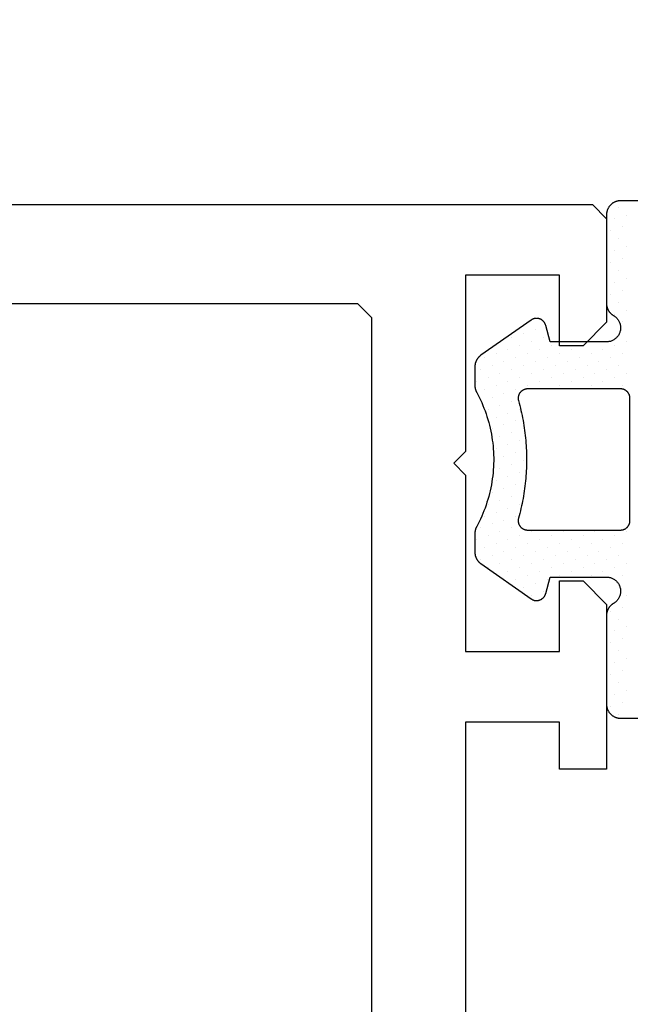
# Model space of a CAD drawing. Header units: millimetres. Extents: x -637441 to -130928, y -380379 to -53767.
# Tile 342 of 390: x -337424 to -337411, y -152118 to -152097. Entities that reach past the tile are written whole.
import ezdxf

# ---------------------------------------------------------------- set-up
doc = ezdxf.new("R2010")
doc.units = ezdxf.units.MM
doc.header["$LTSCALE"] = 10
doc.layers.add('CKTEXTY_MALE', color=7, linetype='Continuous', lineweight=25)
doc.layers.add('CrossSectionsGums', color=1, linetype='Continuous')
doc.layers.add('CrossSectionsProfils', color=7, linetype='Continuous')

# ---------------------------------------------------------------- blocks, each defined once
blk = doc.blocks.new('K43_2154_X', base_point=(858.062, 341.903))
at = {"layer": 'CrossSectionsProfils', "flags": 128}
for points in [[(962.059, 366.903), (853.359, 366.903), (853.059, 366.603), (853.059, 364.403), (853.559, 363.903), (854.059, 363.903), (854.059, 365.403), (856.059, 365.403), (856.059, 361.653), (856.309, 361.403), (856.059, 361.153), (856.059, 357.403), (854.059, 357.403), (854.059, 358.903), (853.559, 358.903), (853.059, 358.403), (853.059, 354.903), (854.059, 354.903), (854.059, 355.903), (856.059, 355.903), (856.059, 348.403)], [(953.859, 364.803), (858.359, 364.803), (858.059, 364.503), (858.059, 319.303)]]:
    blk.add_lwpolyline(points, dxfattribs=at)
blk = doc.blocks.new('Hatch7761', base_point=(1872.653, 1395.103))
at = {"layer": 'CrossSectionsGums', "color": 252, "true_color": 0x848484}
for p, q in [((1252.874, 1400.531), (1252.874, 1400.531)), ((1253.548, 1400.531), (1253.548, 1400.531)), ((1254.221, 1400.531), (1254.221, 1400.531)), ((1254.895, 1400.531), (1254.895, 1400.531)), ((1255.568, 1400.531), (1255.568, 1400.531)), ((1256.242, 1400.531), (1256.242, 1400.531)), ((1259.609, 1400.531), (1259.609, 1400.531)), ((1260.283, 1400.531), (1260.283, 1400.531)), ((1260.956, 1400.531), (1260.956, 1400.531)), ((1261.63, 1400.531), (1261.63, 1400.531)), ((1262.303, 1400.531), (1262.303, 1400.531)), ((1262.977, 1400.531), (1262.977, 1400.531)), ((1252.706, 1400.363), (1252.706, 1400.363)), ((1252.958, 1400.279), (1252.958, 1400.279)), ((1253.127, 1400.447), (1253.127, 1400.447)), ((1253.379, 1400.363), (1253.379, 1400.363)), ((1253.632, 1400.279), (1253.632, 1400.279)), ((1253.8, 1400.447), (1253.8, 1400.447)), ((1254.053, 1400.363), (1254.053, 1400.363)), ((1254.305, 1400.279), (1254.305, 1400.279)), ((1254.474, 1400.447), (1254.474, 1400.447)), ((1254.726, 1400.363), (1254.726, 1400.363)), ((1254.979, 1400.279), (1254.979, 1400.279)), ((1255.147, 1400.447), (1255.147, 1400.447)), ((1255.652, 1400.279), (1255.652, 1400.279)), ((1255.821, 1400.447), (1255.821, 1400.447)), ((1256.073, 1400.363), (1256.073, 1400.363)), ((1256.326, 1400.279), (1256.326, 1400.279)), ((1256.494, 1400.447), (1256.494, 1400.447)), ((1259.693, 1400.279), (1259.693, 1400.279)), ((1259.862, 1400.447), (1259.862, 1400.447)), ((1260.114, 1400.363), (1260.114, 1400.363)), ((1260.367, 1400.279), (1260.367, 1400.279)), ((1260.535, 1400.447), (1260.535, 1400.447)), ((1261.209, 1400.447), (1261.209, 1400.447)), ((1261.462, 1400.363), (1261.462, 1400.363)), ((1261.714, 1400.279), (1261.714, 1400.279)), ((1261.882, 1400.447), (1261.882, 1400.447)), ((1262.135, 1400.363), (1262.135, 1400.363)), ((1262.388, 1400.279), (1262.388, 1400.279)), ((1262.556, 1400.447), (1262.556, 1400.447)), ((1262.809, 1400.363), (1262.809, 1400.363)), ((1263.061, 1400.279), (1263.061, 1400.279)), ((1263.229, 1400.447), (1263.229, 1400.447)), ((1263.482, 1400.363), (1263.482, 1400.363)), ((1253.211, 1400.195), (1253.211, 1400.195)), ((1253.463, 1400.11), (1253.463, 1400.11)), ((1253.884, 1400.195), (1253.884, 1400.195)), ((1254.137, 1400.11), (1254.137, 1400.11)), ((1254.558, 1400.195), (1254.558, 1400.195)), ((1254.811, 1400.111), (1254.811, 1400.111)), ((1255.905, 1400.195), (1255.905, 1400.195)), ((1256.158, 1400.111), (1256.158, 1400.111)), ((1259.946, 1400.195), (1259.946, 1400.195)), ((1260.199, 1400.11), (1260.199, 1400.11)), ((1261.293, 1400.195), (1261.293, 1400.195)), ((1261.546, 1400.111), (1261.546, 1400.111)), ((1261.967, 1400.195), (1261.967, 1400.195)), ((1262.219, 1400.111), (1262.219, 1400.111)), ((1262.64, 1400.195), (1262.64, 1400.195)), ((1262.893, 1400.11), (1262.893, 1400.11)), ((1263.314, 1400.195), (1263.314, 1400.195)), ((1255.737, 1400.026), (1255.737, 1400.026)), ((1255.989, 1399.942), (1255.989, 1399.942)), ((1256.242, 1399.858), (1256.242, 1399.858)), ((1256.41, 1400.026), (1256.41, 1400.026)), ((1259.609, 1399.858), (1259.609, 1399.858)), ((1259.778, 1400.026), (1259.778, 1400.026)), ((1260.03, 1399.942), (1260.03, 1399.942)), ((1260.283, 1399.858), (1260.283, 1399.858)), ((1260.451, 1400.026), (1260.451, 1400.026)), ((1255.821, 1399.774), (1255.821, 1399.774)), ((1256.073, 1399.69), (1256.073, 1399.69)), ((1256.494, 1399.774), (1256.494, 1399.774)), ((1259.862, 1399.774), (1259.862, 1399.774)), ((1260.115, 1399.69), (1260.115, 1399.69)), ((1260.535, 1399.774), (1260.535, 1399.774)), ((1255.652, 1399.605), (1255.652, 1399.605)), ((1255.905, 1399.521), (1255.905, 1399.521)), ((1256.157, 1399.437), (1256.157, 1399.437)), ((1256.326, 1399.605), (1256.326, 1399.605)), ((1259.693, 1399.605), (1259.693, 1399.605)), ((1259.946, 1399.521), (1259.946, 1399.521)), ((1260.199, 1399.437), (1260.199, 1399.437)), ((1260.367, 1399.605), (1260.367, 1399.605)), ((1255.737, 1399.353), (1255.737, 1399.353)), ((1255.989, 1399.269), (1255.989, 1399.269)), ((1256.41, 1399.353), (1256.41, 1399.353)), ((1259.778, 1399.353), (1259.778, 1399.353)), ((1260.03, 1399.269), (1260.03, 1399.269)), ((1260.451, 1399.353), (1260.451, 1399.353)), ((1255.821, 1399.1), (1255.821, 1399.1)), ((1256.073, 1399.016), (1256.073, 1399.016)), ((1256.242, 1399.184), (1256.242, 1399.184)), ((1256.494, 1399.1), (1256.494, 1399.1)), ((1259.609, 1399.184), (1259.609, 1399.184)), ((1259.862, 1399.1), (1259.862, 1399.1)), ((1260.115, 1399.016), (1260.115, 1399.016)), ((1260.283, 1399.184), (1260.283, 1399.184)), ((1260.535, 1399.1), (1260.535, 1399.1)), ((1255.652, 1398.932), (1255.652, 1398.932)), ((1255.905, 1398.848), (1255.905, 1398.848)), ((1256.326, 1398.932), (1256.326, 1398.932)), ((1259.693, 1398.932), (1259.693, 1398.932)), ((1259.946, 1398.848), (1259.946, 1398.848)), ((1260.367, 1398.932), (1260.367, 1398.932)), ((1260.62, 1398.848), (1260.62, 1398.848)), ((1255.316, 1398.595), (1255.316, 1398.595)), ((1255.484, 1398.764), (1255.484, 1398.764)), ((1255.737, 1398.679), (1255.737, 1398.679)), ((1255.989, 1398.595), (1255.989, 1398.595)), ((1256.157, 1398.763), (1256.157, 1398.763)), ((1256.41, 1398.679), (1256.41, 1398.679)), ((1259.778, 1398.679), (1259.778, 1398.679)), ((1260.03, 1398.595), (1260.03, 1398.595)), ((1260.199, 1398.764), (1260.199, 1398.764)), ((1260.451, 1398.679), (1260.451, 1398.679)), ((1260.704, 1398.595), (1260.704, 1398.595)), ((1260.872, 1398.764), (1260.872, 1398.764)), ((1255.568, 1398.511), (1255.568, 1398.511)), ((1255.821, 1398.427), (1255.821, 1398.427)), ((1256.242, 1398.511), (1256.242, 1398.511)), ((1256.494, 1398.427), (1256.494, 1398.427)), ((1259.609, 1398.511), (1259.609, 1398.511)), ((1259.862, 1398.427), (1259.862, 1398.427)), ((1260.283, 1398.511), (1260.283, 1398.511)), ((1260.535, 1398.427), (1260.535, 1398.427)), ((1260.956, 1398.511), (1260.956, 1398.511)), ((1255.4, 1398.343), (1255.4, 1398.343)), ((1255.652, 1398.258), (1255.652, 1398.258)), ((1255.905, 1398.174), (1255.905, 1398.174)), ((1256.073, 1398.343), (1256.073, 1398.343)), ((1256.326, 1398.258), (1256.326, 1398.258)), ((1256.578, 1398.174), (1256.578, 1398.174)), ((1256.999, 1398.258), (1256.999, 1398.258)), ((1257.252, 1398.174), (1257.252, 1398.174)), ((1257.42, 1398.343), (1257.42, 1398.343)), ((1257.673, 1398.258), (1257.673, 1398.258)), ((1257.926, 1398.174), (1257.926, 1398.174)), ((1258.094, 1398.343), (1258.094, 1398.343)), ((1258.346, 1398.258), (1258.346, 1398.258)), ((1258.599, 1398.174), (1258.599, 1398.174)), ((1258.767, 1398.343), (1258.767, 1398.343)), ((1259.02, 1398.258), (1259.02, 1398.258)), ((1259.273, 1398.174), (1259.273, 1398.174)), ((1259.693, 1398.258), (1259.693, 1398.258)), ((1259.946, 1398.174), (1259.946, 1398.174)), ((1260.114, 1398.343), (1260.114, 1398.343)), ((1260.367, 1398.258), (1260.367, 1398.258)), ((1260.62, 1398.174), (1260.62, 1398.174)), ((1260.788, 1398.343), (1260.788, 1398.343)), ((1255.484, 1398.09), (1255.484, 1398.09)), ((1255.737, 1398.006), (1255.737, 1398.006)), ((1256.157, 1398.09), (1256.157, 1398.09)), ((1256.41, 1398.006), (1256.41, 1398.006)), ((1256.831, 1398.09), (1256.831, 1398.09)), ((1257.084, 1398.006), (1257.084, 1398.006)), ((1257.505, 1398.09), (1257.505, 1398.09)), ((1257.757, 1398.006), (1257.757, 1398.006)), ((1258.178, 1398.09), (1258.178, 1398.09)), ((1258.431, 1398.006), (1258.431, 1398.006)), ((1258.852, 1398.09), (1258.852, 1398.09)), ((1259.104, 1398.006), (1259.104, 1398.006)), ((1259.525, 1398.09), (1259.525, 1398.09)), ((1259.778, 1398.006), (1259.778, 1398.006)), ((1260.199, 1398.09), (1260.199, 1398.09)), ((1260.451, 1398.006), (1260.451, 1398.006)), ((1255.821, 1397.753), (1255.821, 1397.753)), ((1255.989, 1397.922), (1255.989, 1397.922)), ((1256.242, 1397.837), (1256.242, 1397.837)), ((1256.494, 1397.753), (1256.494, 1397.753)), ((1256.663, 1397.922), (1256.663, 1397.922)), ((1256.915, 1397.837), (1256.915, 1397.837)), ((1257.168, 1397.753), (1257.168, 1397.753)), ((1257.336, 1397.922), (1257.336, 1397.922)), ((1257.589, 1397.837), (1257.589, 1397.837)), ((1257.841, 1397.753), (1257.841, 1397.753)), ((1258.01, 1397.922), (1258.01, 1397.922)), ((1258.262, 1397.837), (1258.262, 1397.837)), ((1258.515, 1397.753), (1258.515, 1397.753)), ((1258.683, 1397.922), (1258.683, 1397.922)), ((1258.936, 1397.837), (1258.936, 1397.837)), ((1259.188, 1397.753), (1259.188, 1397.753)), ((1259.357, 1397.922), (1259.357, 1397.922)), ((1259.609, 1397.837), (1259.609, 1397.837)), ((1259.862, 1397.753), (1259.862, 1397.753)), ((1260.03, 1397.922), (1260.03, 1397.922)), ((1260.283, 1397.837), (1260.283, 1397.837)), ((1256.073, 1397.669), (1256.073, 1397.669)), ((1256.326, 1397.585), (1256.326, 1397.585)), ((1256.747, 1397.669), (1256.747, 1397.669)), ((1256.999, 1397.585), (1256.999, 1397.585)), ((1257.42, 1397.669), (1257.42, 1397.669)), ((1258.767, 1397.669), (1258.767, 1397.669)), ((1259.02, 1397.585), (1259.02, 1397.585)), ((1259.441, 1397.669), (1259.441, 1397.669)), ((1259.693, 1397.585), (1259.693, 1397.585)), ((1260.115, 1397.669), (1260.115, 1397.669)), ((1260.367, 1397.585), (1260.367, 1397.585)), ((1255.905, 1397.501), (1255.905, 1397.501)), ((1256.157, 1397.416), (1256.157, 1397.416)), ((1256.41, 1397.332), (1256.41, 1397.332)), ((1256.578, 1397.501), (1256.578, 1397.501)), ((1259.272, 1397.501), (1259.272, 1397.501)), ((1259.525, 1397.417), (1259.525, 1397.417)), ((1259.778, 1397.332), (1259.778, 1397.332)), ((1259.946, 1397.501), (1259.946, 1397.501)), ((1260.199, 1397.416), (1260.199, 1397.416))]:
    blk.add_line(p, q, dxfattribs=at)
blk = doc.blocks.new('120903', base_point=(1252.652, 1400.103))
at = {"layer": 'CrossSectionsGums', "color": 1, "flags": 128}
for points in [[(1255.107, 1398.501), (1255.856, 1397.431), (1255.859, 1397.426), (1255.863, 1397.421), (1255.867, 1397.416), (1255.871, 1397.411), (1255.875, 1397.407), (1255.879, 1397.402), (1255.883, 1397.397), (1255.887, 1397.393), (1255.891, 1397.389), (1255.896, 1397.385), (1255.9, 1397.38), (1255.905, 1397.376), (1255.91, 1397.372), (1255.914, 1397.368), (1255.919, 1397.365), (1255.924, 1397.361), (1255.929, 1397.357), (1255.934, 1397.354), (1255.939, 1397.351), (1255.944, 1397.347), (1255.95, 1397.344), (1255.955, 1397.341), (1255.96, 1397.338), (1255.966, 1397.335), (1255.971, 1397.333), (1255.977, 1397.33), (1255.982, 1397.328), (1255.988, 1397.325), (1255.994, 1397.323), (1256, 1397.321), (1256.005, 1397.319), (1256.011, 1397.317), (1256.017, 1397.315), (1256.023, 1397.313), (1256.029, 1397.312), (1256.035, 1397.31), (1256.041, 1397.309), (1256.047, 1397.308), (1256.053, 1397.307), (1256.059, 1397.306), (1256.065, 1397.305), (1256.071, 1397.304), (1256.077, 1397.304), (1256.083, 1397.303), (1256.089, 1397.303), (1256.095, 1397.303), (1256.102, 1397.303), (1256.102, 1397.303), (1256.497, 1397.303), (1256.5, 1397.303), (1256.503, 1397.303), (1256.506, 1397.303), (1256.509, 1397.303), (1256.512, 1397.303), (1256.515, 1397.303), (1256.518, 1397.304), (1256.521, 1397.304), (1256.524, 1397.304), (1256.527, 1397.304), (1256.53, 1397.305), (1256.533, 1397.305), (1256.536, 1397.305), (1256.539, 1397.306), (1256.542, 1397.306), (1256.545, 1397.307), (1256.548, 1397.307), (1256.551, 1397.308), (1256.554, 1397.308), (1256.557, 1397.309), (1256.56, 1397.309), (1256.562, 1397.31), (1256.565, 1397.311), (1256.568, 1397.311), (1256.571, 1397.312), (1256.574, 1397.313), (1256.577, 1397.314), (1256.58, 1397.314), (1256.583, 1397.315), (1256.586, 1397.316), (1256.589, 1397.317), (1256.591, 1397.318), (1256.594, 1397.319), (1256.597, 1397.32), (1256.6, 1397.321), (1256.603, 1397.322), (1256.605, 1397.323), (1256.608, 1397.324), (1256.611, 1397.325), (1256.614, 1397.326), (1256.617, 1397.328), (1256.619, 1397.329), (1256.622, 1397.33), (1256.625, 1397.331), (1256.627, 1397.333), (1256.63, 1397.334), (1256.633, 1397.335), (1256.633, 1397.335), (1256.689, 1397.365), (1256.746, 1397.394), (1256.804, 1397.422), (1256.862, 1397.448), (1256.92, 1397.473), (1256.979, 1397.497), (1257.039, 1397.52), (1257.099, 1397.541), (1257.16, 1397.561), (1257.221, 1397.58), (1257.282, 1397.597), (1257.344, 1397.613), (1257.406, 1397.628), (1257.468, 1397.642), (1257.531, 1397.654), (1257.594, 1397.665), (1257.657, 1397.674), (1257.72, 1397.682), (1257.784, 1397.689), (1257.847, 1397.694), (1257.911, 1397.699), (1257.975, 1397.701), (1258.039, 1397.703), (1258.102, 1397.703), (1258.166, 1397.701), (1258.23, 1397.699), (1258.294, 1397.694), (1258.357, 1397.689), (1258.421, 1397.682), (1258.484, 1397.674), (1258.547, 1397.665), (1258.61, 1397.654), (1258.672, 1397.642), (1258.735, 1397.628), (1258.797, 1397.613), (1258.859, 1397.597), (1258.92, 1397.58), (1258.981, 1397.561), (1259.042, 1397.541), (1259.102, 1397.52), (1259.161, 1397.497), (1259.221, 1397.473), (1259.279, 1397.448), (1259.337, 1397.422), (1259.395, 1397.394), (1259.452, 1397.365), (1259.508, 1397.335), (1259.508, 1397.335), (1259.511, 1397.334), (1259.514, 1397.333), (1259.516, 1397.331), (1259.519, 1397.33), (1259.522, 1397.329), (1259.524, 1397.328), (1259.527, 1397.326), (1259.53, 1397.325), (1259.533, 1397.324), (1259.536, 1397.323), (1259.538, 1397.322), (1259.541, 1397.321), (1259.544, 1397.32), (1259.547, 1397.319), (1259.55, 1397.318), (1259.552, 1397.317), (1259.555, 1397.316), (1259.558, 1397.315), (1259.561, 1397.314), (1259.564, 1397.314), (1259.567, 1397.313), (1259.57, 1397.312), (1259.573, 1397.311), (1259.576, 1397.311), (1259.578, 1397.31), (1259.581, 1397.309), (1259.584, 1397.309), (1259.587, 1397.308), (1259.59, 1397.308), (1259.593, 1397.307), (1259.596, 1397.307), (1259.599, 1397.306), (1259.602, 1397.306), (1259.605, 1397.305), (1259.608, 1397.305), (1259.611, 1397.305), (1259.614, 1397.304), (1259.617, 1397.304), (1259.62, 1397.304), (1259.623, 1397.304), (1259.626, 1397.303), (1259.629, 1397.303), (1259.632, 1397.303), (1259.635, 1397.303), (1259.638, 1397.303), (1259.641, 1397.303), (1259.644, 1397.303), (1259.644, 1397.303), (1260.039, 1397.303), (1260.046, 1397.303), (1260.052, 1397.303), (1260.058, 1397.303), (1260.064, 1397.304), (1260.07, 1397.304), (1260.076, 1397.305), (1260.082, 1397.306), (1260.088, 1397.307), (1260.094, 1397.308), (1260.1, 1397.309), (1260.106, 1397.31), (1260.112, 1397.312), (1260.118, 1397.313), (1260.124, 1397.315), (1260.13, 1397.317), (1260.136, 1397.319), (1260.141, 1397.321), (1260.147, 1397.323), (1260.153, 1397.325), (1260.159, 1397.328), (1260.164, 1397.33), (1260.17, 1397.333), (1260.175, 1397.335), (1260.181, 1397.338), (1260.186, 1397.341), (1260.191, 1397.344), (1260.197, 1397.347), (1260.202, 1397.351), (1260.207, 1397.354), (1260.212, 1397.357), (1260.217, 1397.361), (1260.222, 1397.365), (1260.227, 1397.368), (1260.231, 1397.372), (1260.236, 1397.376), (1260.241, 1397.38), (1260.245, 1397.385), (1260.25, 1397.389), (1260.254, 1397.393), (1260.258, 1397.397), (1260.262, 1397.402), (1260.266, 1397.407), (1260.27, 1397.411), (1260.274, 1397.416), (1260.278, 1397.421), (1260.282, 1397.426), (1260.285, 1397.431), (1260.285, 1397.431), (1261.034, 1398.501), (1261.039, 1398.507), (1261.043, 1398.514), (1261.047, 1398.522), (1261.051, 1398.529), (1261.054, 1398.536), (1261.057, 1398.544), (1261.06, 1398.552), (1261.062, 1398.559), (1261.065, 1398.567), (1261.066, 1398.575), (1261.068, 1398.583), (1261.069, 1398.591), (1261.07, 1398.599), (1261.07, 1398.608), (1261.07, 1398.616), (1261.07, 1398.624), (1261.07, 1398.632), (1261.069, 1398.64), (1261.068, 1398.648), (1261.066, 1398.656), (1261.064, 1398.664), (1261.062, 1398.672), (1261.06, 1398.68), (1261.057, 1398.688), (1261.054, 1398.695), (1261.05, 1398.703), (1261.047, 1398.71), (1261.043, 1398.717), (1261.038, 1398.724), (1261.034, 1398.731), (1261.029, 1398.737), (1261.024, 1398.744), (1261.019, 1398.75), (1261.013, 1398.756), (1261.007, 1398.761), (1261.001, 1398.767), (1260.995, 1398.772), (1260.988, 1398.777), (1260.982, 1398.782), (1260.975, 1398.786), (1260.968, 1398.79), (1260.96, 1398.794), (1260.953, 1398.798), (1260.945, 1398.801), (1260.938, 1398.804), (1260.93, 1398.806), (1260.922, 1398.809), (1260.922, 1398.809), (1260.57, 1398.903), (1260.57, 1400.103), (1260.571, 1400.12), (1260.572, 1400.136), (1260.575, 1400.153), (1260.578, 1400.169), (1260.582, 1400.185), (1260.587, 1400.201), (1260.593, 1400.217), (1260.6, 1400.232), (1260.607, 1400.247), (1260.616, 1400.261), (1260.625, 1400.275), (1260.635, 1400.289), (1260.646, 1400.302), (1260.657, 1400.314), (1260.669, 1400.325), (1260.682, 1400.336), (1260.695, 1400.346), (1260.709, 1400.356), (1260.723, 1400.364), (1260.738, 1400.372), (1260.753, 1400.379), (1260.769, 1400.385), (1260.785, 1400.39), (1260.801, 1400.395), (1260.817, 1400.398), (1260.834, 1400.401), (1260.85, 1400.402), (1260.867, 1400.403), (1260.884, 1400.402), (1260.901, 1400.401), (1260.917, 1400.399), (1260.933, 1400.396), (1260.95, 1400.392), (1260.966, 1400.387), (1260.981, 1400.382), (1260.997, 1400.375), (1261.012, 1400.367), (1261.026, 1400.359), (1261.04, 1400.35), (1261.054, 1400.34), (1261.067, 1400.33), (1261.079, 1400.318), (1261.091, 1400.307), (1261.102, 1400.294), (1261.112, 1400.281), (1261.122, 1400.267), (1261.13, 1400.253), (1261.13, 1400.253), (1261.134, 1400.247), (1261.137, 1400.241), (1261.141, 1400.236), (1261.145, 1400.23), (1261.149, 1400.225), (1261.153, 1400.219), (1261.157, 1400.214), (1261.161, 1400.209), (1261.165, 1400.204), (1261.17, 1400.199), (1261.174, 1400.194), (1261.179, 1400.189), (1261.184, 1400.185), (1261.189, 1400.18), (1261.194, 1400.176), (1261.199, 1400.172), (1261.204, 1400.167), (1261.209, 1400.163), (1261.215, 1400.159), (1261.22, 1400.156), (1261.226, 1400.152), (1261.231, 1400.148), (1261.237, 1400.145), (1261.243, 1400.141), (1261.249, 1400.138), (1261.255, 1400.135), (1261.261, 1400.132), (1261.267, 1400.129), (1261.273, 1400.127), (1261.279, 1400.124), (1261.285, 1400.122), (1261.292, 1400.119), (1261.298, 1400.117), (1261.304, 1400.115), (1261.311, 1400.114), (1261.317, 1400.112), (1261.324, 1400.11), (1261.33, 1400.109), (1261.337, 1400.108), (1261.344, 1400.106), (1261.35, 1400.105), (1261.357, 1400.105), (1261.363, 1400.104), (1261.37, 1400.104), (1261.377, 1400.103), (1261.383, 1400.103), (1261.39, 1400.103), (1261.39, 1400.103), (1263.271, 1400.103), (1263.281, 1400.103), (1263.291, 1400.104), (1263.301, 1400.104), (1263.31, 1400.105), (1263.32, 1400.107), (1263.33, 1400.109), (1263.34, 1400.111), (1263.35, 1400.114), (1263.359, 1400.116), (1263.369, 1400.119), (1263.378, 1400.123), (1263.388, 1400.127), (1263.397, 1400.131), (1263.406, 1400.135), (1263.415, 1400.14), (1263.423, 1400.145), (1263.432, 1400.15), (1263.44, 1400.156), (1263.448, 1400.161), (1263.456, 1400.167), (1263.464, 1400.174), (1263.472, 1400.18), (1263.479, 1400.187), (1263.486, 1400.194), (1263.493, 1400.202), (1263.5, 1400.209), (1263.506, 1400.217), (1263.512, 1400.225), (1263.518, 1400.233), (1263.523, 1400.241), (1263.529, 1400.25), (1263.534, 1400.259), (1263.538, 1400.267), (1263.543, 1400.276), (1263.547, 1400.286), (1263.55, 1400.295), (1263.554, 1400.304), (1263.557, 1400.314), (1263.56, 1400.324), (1263.562, 1400.333), (1263.564, 1400.343), (1263.566, 1400.353), (1263.568, 1400.363), (1263.569, 1400.373), (1263.57, 1400.383), (1263.57, 1400.393), (1263.57, 1400.403), (1263.57, 1400.403), (1263.57, 1402.627)], [(1252.57, 1402.627), (1252.57, 1400.403), (1252.571, 1400.393), (1252.571, 1400.383), (1252.572, 1400.373), (1252.573, 1400.363), (1252.575, 1400.353), (1252.577, 1400.343), (1252.579, 1400.333), (1252.581, 1400.324), (1252.584, 1400.314), (1252.587, 1400.304), (1252.591, 1400.295), (1252.594, 1400.286), (1252.598, 1400.276), (1252.603, 1400.267), (1252.607, 1400.259), (1252.612, 1400.25), (1252.618, 1400.241), (1252.623, 1400.233), (1252.629, 1400.225), (1252.635, 1400.217), (1252.641, 1400.209), (1252.648, 1400.202), (1252.655, 1400.194), (1252.662, 1400.187), (1252.669, 1400.18), (1252.677, 1400.174), (1252.685, 1400.167), (1252.693, 1400.161), (1252.701, 1400.156), (1252.709, 1400.15), (1252.718, 1400.145), (1252.726, 1400.14), (1252.735, 1400.135), (1252.744, 1400.131), (1252.753, 1400.127), (1252.763, 1400.123), (1252.772, 1400.119), (1252.782, 1400.116), (1252.791, 1400.114), (1252.801, 1400.111), (1252.811, 1400.109), (1252.821, 1400.107), (1252.83, 1400.105), (1252.84, 1400.104), (1252.85, 1400.104), (1252.86, 1400.103), (1252.87, 1400.103), (1252.87, 1400.103), (1254.751, 1400.103), (1254.758, 1400.103), (1254.764, 1400.103), (1254.771, 1400.104), (1254.778, 1400.104), (1254.784, 1400.105), (1254.791, 1400.105), (1254.797, 1400.106), (1254.804, 1400.108), (1254.811, 1400.109), (1254.817, 1400.11), (1254.824, 1400.112), (1254.83, 1400.114), (1254.837, 1400.115), (1254.843, 1400.117), (1254.849, 1400.119), (1254.856, 1400.122), (1254.862, 1400.124), (1254.868, 1400.127), (1254.874, 1400.129), (1254.88, 1400.132), (1254.886, 1400.135), (1254.892, 1400.138), (1254.898, 1400.141), (1254.904, 1400.145), (1254.909, 1400.148), (1254.915, 1400.152), (1254.921, 1400.156), (1254.926, 1400.159), (1254.932, 1400.163), (1254.937, 1400.167), (1254.942, 1400.172), (1254.947, 1400.176), (1254.952, 1400.18), (1254.957, 1400.185), (1254.962, 1400.189), (1254.967, 1400.194), (1254.971, 1400.199), (1254.976, 1400.204), (1254.98, 1400.209), (1254.984, 1400.214), (1254.988, 1400.219), (1254.992, 1400.225), (1254.996, 1400.23), (1255, 1400.236), (1255.004, 1400.241), (1255.007, 1400.247), (1255.011, 1400.253), (1255.011, 1400.253), (1255.019, 1400.267), (1255.029, 1400.281), (1255.039, 1400.294), (1255.05, 1400.307), (1255.062, 1400.318), (1255.074, 1400.33), (1255.087, 1400.34), (1255.101, 1400.35), (1255.115, 1400.359), (1255.129, 1400.367), (1255.144, 1400.375), (1255.16, 1400.382), (1255.175, 1400.387), (1255.191, 1400.392), (1255.207, 1400.396), (1255.224, 1400.399), (1255.24, 1400.401), (1255.257, 1400.402), (1255.274, 1400.403), (1255.291, 1400.402), (1255.307, 1400.401), (1255.324, 1400.398), (1255.34, 1400.395), (1255.356, 1400.39), (1255.372, 1400.385), (1255.388, 1400.379), (1255.403, 1400.372), (1255.418, 1400.364), (1255.432, 1400.356), (1255.446, 1400.346), (1255.459, 1400.336), (1255.472, 1400.325), (1255.484, 1400.314), (1255.495, 1400.302), (1255.506, 1400.289), (1255.516, 1400.275), (1255.525, 1400.261), (1255.534, 1400.247), (1255.541, 1400.232), (1255.548, 1400.217), (1255.554, 1400.201), (1255.559, 1400.185), (1255.563, 1400.169), (1255.566, 1400.153), (1255.569, 1400.136), (1255.57, 1400.12), (1255.57, 1400.103), (1255.57, 1400.103), (1255.57, 1398.903), (1255.219, 1398.809), (1255.211, 1398.806), (1255.203, 1398.804), (1255.195, 1398.801), (1255.188, 1398.798), (1255.181, 1398.794), (1255.173, 1398.79), (1255.166, 1398.786), (1255.159, 1398.782), (1255.153, 1398.777), (1255.146, 1398.772), (1255.14, 1398.767), (1255.134, 1398.761), (1255.128, 1398.756), (1255.122, 1398.75), (1255.117, 1398.744), (1255.112, 1398.737), (1255.107, 1398.731), (1255.103, 1398.724), (1255.098, 1398.717), (1255.094, 1398.71), (1255.09, 1398.703), (1255.087, 1398.695), (1255.084, 1398.688), (1255.081, 1398.68), (1255.079, 1398.672), (1255.077, 1398.664), (1255.075, 1398.656), (1255.073, 1398.648), (1255.072, 1398.64), (1255.071, 1398.632), (1255.071, 1398.624), (1255.07, 1398.616), (1255.071, 1398.608), (1255.071, 1398.599), (1255.072, 1398.591), (1255.073, 1398.583), (1255.075, 1398.575), (1255.076, 1398.567), (1255.078, 1398.559), (1255.081, 1398.552), (1255.084, 1398.544), (1255.087, 1398.536), (1255.09, 1398.529), (1255.094, 1398.522), (1255.098, 1398.514), (1255.102, 1398.507), (1255.107, 1398.501), (1255.107, 1398.501)], [(1256.57, 1400.402), (1256.57, 1398.424), (1256.571, 1398.417), (1256.571, 1398.409), (1256.572, 1398.401), (1256.573, 1398.393), (1256.574, 1398.386), (1256.576, 1398.378), (1256.578, 1398.371), (1256.58, 1398.363), (1256.583, 1398.356), (1256.585, 1398.349), (1256.588, 1398.342), (1256.592, 1398.335), (1256.595, 1398.328), (1256.599, 1398.321), (1256.603, 1398.314), (1256.608, 1398.308), (1256.612, 1398.302), (1256.617, 1398.296), (1256.622, 1398.29), (1256.628, 1398.284), (1256.633, 1398.279), (1256.639, 1398.274), (1256.645, 1398.269), (1256.651, 1398.264), (1256.657, 1398.259), (1256.664, 1398.255), (1256.671, 1398.251), (1256.677, 1398.247), (1256.684, 1398.244), (1256.691, 1398.241), (1256.698, 1398.238), (1256.706, 1398.235), (1256.713, 1398.233), (1256.721, 1398.231), (1256.728, 1398.229), (1256.736, 1398.227), (1256.744, 1398.226), (1256.751, 1398.225), (1256.759, 1398.225), (1256.767, 1398.224), (1256.774, 1398.224), (1256.782, 1398.225), (1256.79, 1398.225), (1256.798, 1398.226), (1256.805, 1398.227), (1256.813, 1398.229), (1256.82, 1398.231), (1256.82, 1398.231), (1256.872, 1398.245), (1256.925, 1398.259), (1256.977, 1398.271), (1257.029, 1398.284), (1257.082, 1398.296), (1257.134, 1398.307), (1257.187, 1398.317), (1257.24, 1398.327), (1257.293, 1398.337), (1257.346, 1398.345), (1257.4, 1398.353), (1257.453, 1398.361), (1257.506, 1398.368), (1257.56, 1398.374), (1257.613, 1398.38), (1257.667, 1398.385), (1257.721, 1398.389), (1257.774, 1398.393), (1257.828, 1398.396), (1257.882, 1398.398), (1257.936, 1398.4), (1257.99, 1398.401), (1258.044, 1398.402), (1258.097, 1398.402), (1258.151, 1398.401), (1258.205, 1398.4), (1258.259, 1398.398), (1258.313, 1398.396), (1258.366, 1398.393), (1258.42, 1398.389), (1258.474, 1398.385), (1258.527, 1398.38), (1258.581, 1398.374), (1258.635, 1398.368), (1258.688, 1398.361), (1258.741, 1398.353), (1258.795, 1398.345), (1258.848, 1398.337), (1258.901, 1398.327), (1258.954, 1398.317), (1259.006, 1398.307), (1259.059, 1398.296), (1259.112, 1398.284), (1259.164, 1398.271), (1259.216, 1398.259), (1259.269, 1398.245), (1259.32, 1398.231), (1259.32, 1398.231), (1259.328, 1398.229), (1259.336, 1398.227), (1259.343, 1398.226), (1259.351, 1398.225), (1259.359, 1398.225), (1259.366, 1398.224), (1259.374, 1398.224), (1259.382, 1398.225), (1259.39, 1398.225), (1259.397, 1398.226), (1259.405, 1398.227), (1259.413, 1398.229), (1259.42, 1398.231), (1259.428, 1398.233), (1259.435, 1398.235), (1259.443, 1398.238), (1259.45, 1398.241), (1259.457, 1398.244), (1259.464, 1398.247), (1259.47, 1398.251), (1259.477, 1398.255), (1259.484, 1398.259), (1259.49, 1398.264), (1259.496, 1398.269), (1259.502, 1398.274), (1259.508, 1398.279), (1259.513, 1398.284), (1259.519, 1398.29), (1259.524, 1398.296), (1259.529, 1398.302), (1259.533, 1398.308), (1259.538, 1398.314), (1259.542, 1398.321), (1259.546, 1398.328), (1259.549, 1398.335), (1259.552, 1398.342), (1259.556, 1398.349), (1259.558, 1398.356), (1259.561, 1398.363), (1259.563, 1398.371), (1259.565, 1398.378), (1259.567, 1398.386), (1259.568, 1398.393), (1259.569, 1398.401), (1259.57, 1398.409), (1259.57, 1398.417), (1259.57, 1398.424), (1259.57, 1398.424), (1259.57, 1400.402), (1259.57, 1400.409), (1259.57, 1400.416), (1259.569, 1400.422), (1259.569, 1400.429), (1259.568, 1400.435), (1259.567, 1400.442), (1259.565, 1400.448), (1259.563, 1400.455), (1259.562, 1400.461), (1259.559, 1400.468), (1259.557, 1400.474), (1259.555, 1400.48), (1259.552, 1400.486), (1259.549, 1400.492), (1259.546, 1400.498), (1259.543, 1400.504), (1259.539, 1400.51), (1259.535, 1400.515), (1259.531, 1400.521), (1259.527, 1400.526), (1259.523, 1400.531), (1259.519, 1400.536), (1259.514, 1400.541), (1259.51, 1400.546), (1259.505, 1400.551), (1259.5, 1400.555), (1259.494, 1400.559), (1259.489, 1400.563), (1259.484, 1400.567), (1259.478, 1400.571), (1259.472, 1400.574), (1259.467, 1400.578), (1259.461, 1400.581), (1259.455, 1400.584), (1259.449, 1400.586), (1259.442, 1400.589), (1259.436, 1400.591), (1259.43, 1400.593), (1259.423, 1400.595), (1259.417, 1400.597), (1259.41, 1400.598), (1259.404, 1400.599), (1259.397, 1400.6), (1259.391, 1400.601), (1259.384, 1400.602), (1259.377, 1400.602), (1259.37, 1400.602), (1259.37, 1400.602), (1256.771, 1400.602), (1256.764, 1400.602), (1256.757, 1400.602), (1256.75, 1400.601), (1256.744, 1400.6), (1256.737, 1400.599), (1256.731, 1400.598), (1256.724, 1400.597), (1256.718, 1400.595), (1256.711, 1400.593), (1256.705, 1400.591), (1256.699, 1400.589), (1256.692, 1400.586), (1256.686, 1400.584), (1256.68, 1400.581), (1256.674, 1400.578), (1256.669, 1400.574), (1256.663, 1400.571), (1256.657, 1400.567), (1256.652, 1400.563), (1256.646, 1400.559), (1256.641, 1400.555), (1256.636, 1400.551), (1256.631, 1400.546), (1256.627, 1400.541), (1256.622, 1400.536), (1256.618, 1400.531), (1256.614, 1400.526), (1256.609, 1400.521), (1256.606, 1400.515), (1256.602, 1400.51), (1256.598, 1400.504), (1256.595, 1400.498), (1256.592, 1400.492), (1256.589, 1400.486), (1256.586, 1400.48), (1256.584, 1400.474), (1256.582, 1400.468), (1256.579, 1400.461), (1256.578, 1400.455), (1256.576, 1400.448), (1256.574, 1400.442), (1256.573, 1400.435), (1256.572, 1400.429), (1256.572, 1400.422), (1256.571, 1400.416), (1256.571, 1400.409), (1256.57, 1400.402), (1256.57, 1400.402)]]:
    blk.add_lwpolyline(points, dxfattribs=at)
at = {"layer": 'CrossSectionsGums'}
blk.add_blockref('Hatch7761', (1872.653, 1395.103), dxfattribs=at)

msp = doc.modelspace()

# ---------------------------------------------------------------- linework, layer by layer
at = {"layer": 'CKTEXTY_MALE', "color": 7}
msp.add_circle((-337561.835, -152476.154), 613.638, dxfattribs=at)

# ---------------------------------------------------------------- block references
at = {"layer": 'CrossSectionsGums', "color": 7, "xscale": -1, "yscale": -1, "rotation": 90}
msp.add_blockref('120903', (-337411.902, -152100.576), dxfattribs=at)
at = {"layer": 'CrossSectionsProfils', "color": 7, "yscale": -1, "rotation": 180}
msp.add_blockref('K43_2154_X', (-337416.902, -152125.576), dxfattribs=at)

doc.saveas('drawing.dxf')
